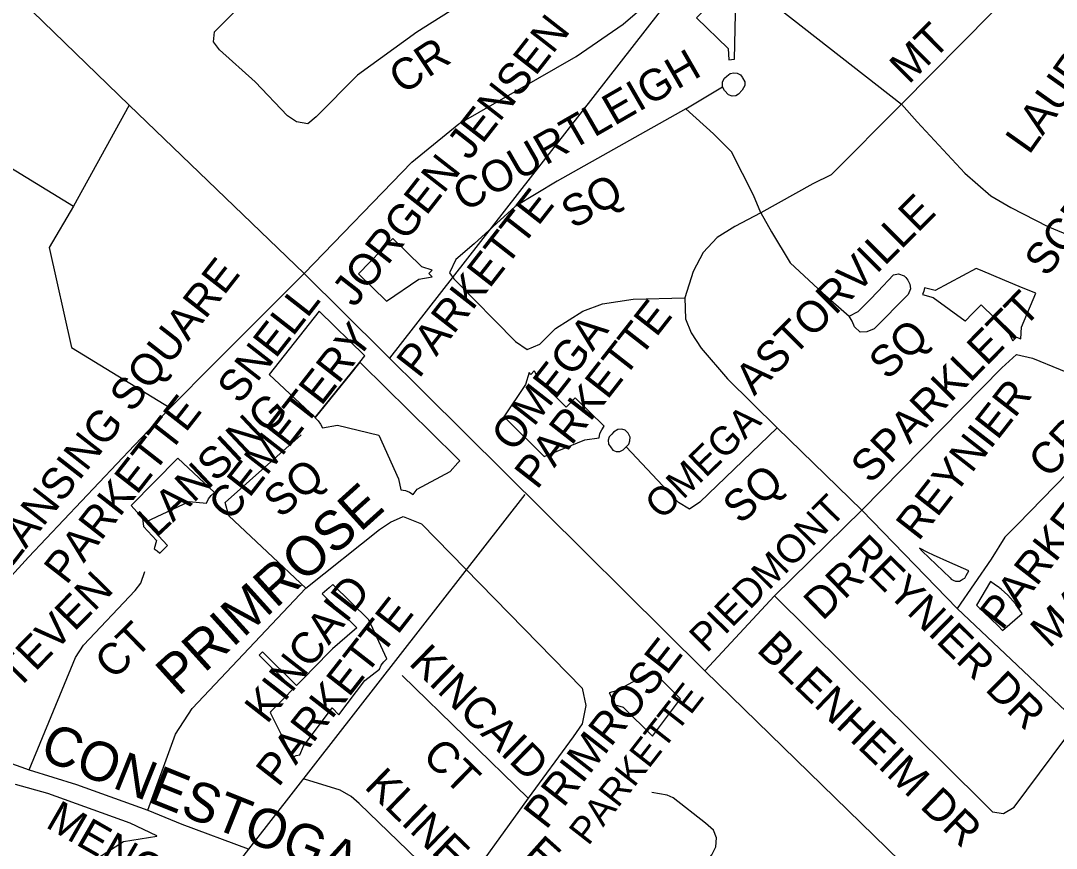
# Model space of a CAD drawing. Extents: x 586326 to 623965, y 4819854 to 4857850.
# Drawn here: x 597005 to 597665, y 4842024 to 4842551 of the extents above; entities that cross this region are included whole.
import ezdxf

# ---------------------------------------------------------------- set-up
doc = ezdxf.new("R2010")
doc.units = 0
for name, color, linetype in [('Cemeteries', 7, 'Continuous'), ('Lots_Concessions', 7, 'Continuous'), ('Major Rds and Hwys', 7, 'Continuous'), ('Minor Rd Lbls', 7, 'Continuous'), ('Minor Rds', 7, 'Continuous'), ('Park Lbls', 7, 'Continuous'), ('Park Outlines', 7, 'Continuous'), ('Private Rds', 7, 'Continuous'), ('Proposed Secondary Rds', 7, 'Continuous'), ('Secondary Rds Lbls', 7, 'Continuous')]:
    doc.layers.add(name, color=color, linetype=linetype)

msp = doc.modelspace()

# ---------------------------------------------------------------- linework, layer by layer
at = {"layer": 'Cemeteries'}
for p, q in [((597195.65, 4842366.51), (597163.67, 4842326.11)), ((597224.72, 4842337.98), (597195.65, 4842366.51)), ((597193.12, 4842298.66), (597221.46, 4842333.92)), ((597221.46, 4842333.92), (597224.72, 4842337.98)), ((597163.67, 4842326.11), (597193.12, 4842298.66))]:
    msp.add_line(p, q, dxfattribs=at)
at = {"layer": 'Lots_Concessions'}
for p, q in [((597240.56, 4842336.41), (597695.16, 4842919.84)), ((596903.63, 4841706.67), (597326.7, 4842249.63))]:
    msp.add_line(p, q, dxfattribs=at)
at = {"layer": 'Major Rds and Hwys'}
for points in [[(597074.54, 4842497.67), (596944.15, 4842623.98)], [(597185.95, 4842390.47), (597254.64, 4842461.43), (597284.51, 4842485.84), (597359.29, 4842528.78), (597389.2, 4842549.19), (597442.43, 4842595.46)], [(597185.95, 4842390.47), (597074.54, 4842497.67)], [(597100.58, 4842304.84), (597128.88, 4842333.22), (597185.95, 4842390.47)], [(597441.26, 4842137.35), (597185.95, 4842390.47)], [(596950.33, 4842095.8), (596963.78, 4842130.29), (596986.58, 4842179.4), (596997.55, 4842195.43), (597010.46, 4842209.79), (597078.05, 4842281.08), (597100.58, 4842304.84)], [(597772.96, 4841813.99), (597673.51, 4841910.93), (597441.26, 4842137.35)]]:
    msp.add_lwpolyline(points, dxfattribs=at)
at = {"layer": 'Minor Rds'}
for points in [[(597298.64, 4842570.16), (597257.81, 4842544.21), (597220.09, 4842516.81), (597193.71, 4842490.3), (597188.3, 4842485.69), (597181.19, 4842487.06), (597175.44, 4842490.98), (597154.72, 4842512.6), (597132.12, 4842532.98), (597128.19, 4842538.09), (597128.81, 4842544.4), (597134.13, 4842549.76), (597195.41, 4842611.09), (597201.07, 4842618.91), (597204.74, 4842627.37), (597224.52, 4842691.95)], [(597566.41, 4842498.25), (597643.25, 4842576.25)], [(597452.4, 4842509.45), (597452.42, 4842512.56), (597453.78, 4842514.86), (597455.31, 4842516.16), (597457.4, 4842517.76), (597459.72, 4842518.34), (597461.85, 4842518.13), (597463.86, 4842516.91), (597465, 4842515.53)], [(597465, 4842515.53), (597465.29, 4842515.18), (597466.65, 4842512.57), (597466.6, 4842510.14), (597464.88, 4842507.15), (597462.59, 4842504.61), (597460.97, 4842503.72), (597458.57, 4842503.43), (597456.21, 4842504.35), (597453.62, 4842507.07), (597452.4, 4842509.45)], [(597429.19, 4842495.43), (597452.4, 4842509.45)], [(597566.41, 4842498.25), (597521.61, 4842453.36), (597510.07, 4842447.52), (597476.89, 4842429.18)], [(597429.19, 4842495.43), (597347.14, 4842449.33), (597320.47, 4842433.06), (597294.35, 4842409.37), (597282.67, 4842399.29), (597278.67, 4842390.92), (597281.37, 4842387.07), (597320.52, 4842347.04), (597328.03, 4842341.94), (597336.21, 4842345.45), (597346.08, 4842355.39), (597363.6, 4842366.44), (597376.12, 4842371.1), (597395.61, 4842374.11), (597428.46, 4842374.85)], [(597476.89, 4842429.18), (597472.12, 4842440.37), (597458.14, 4842467.98), (597446.76, 4842479.37), (597429.19, 4842495.43)], [(597476.89, 4842429.18), (597460.39, 4842420.31), (597449.07, 4842413.31), (597440.2, 4842403.72), (597433.85, 4842391.64), (597428.46, 4842374.85)], [(597476.89, 4842429.18), (597483.67, 4842416.98), (597495.57, 4842397.3), (597516.3, 4842377.92), (597533.21, 4842363.21)], [(597533.21, 4842363.21), (597538.85, 4842366.11), (597546.26, 4842373.7), (597551.47, 4842379.02), (597561.31, 4842389.51), (597564.48, 4842390.26), (597568.1, 4842388.98), (597569.15, 4842387.83)], [(597569.15, 4842387.83), (597569.87, 4842387.04), (597570.59, 4842386.25), (597571.72, 4842383.72), (597572.1, 4842380.61), (597570.79, 4842377.14), (597549.02, 4842355.08), (597544.3, 4842353.34), (597540.14, 4842353.02), (597536.58, 4842356.37), (597535.01, 4842360.12), (597533.21, 4842363.21)], [(597428.46, 4842374.85), (597428.94, 4842361.55), (597432.58, 4842352.56), (597438.79, 4842342.89), (597455.54, 4842323.32), (597487.25, 4842292.19)], [(597541.12, 4842239.57), (597630.43, 4842330.32), (597639.76, 4842338.76), (597649.8, 4842336.44), (597702.72, 4842314.84), (597706.27, 4842312.07), (597707.51, 4842306.35), (597703.79, 4842295.68), (597640.34, 4842230.49), (597632.19, 4842222.34), (597623.46, 4842208.37), (597601.92, 4842176.94)], [(597187.04, 4842189.99), (597138.01, 4842236.12), (597135.69, 4842244.46), (597184.2, 4842287.57)], [(597381.88, 4842288.16), (597380.29, 4842286.45), (597379.55, 4842284.25), (597379.95, 4842281.76), (597381.09, 4842279.92), (597382.57, 4842277.97), (597384.76, 4842277.05), (597387.02, 4842277), (597389.26, 4842278.14), (597391.13, 4842280.08)], [(597391.13, 4842280.08), (597392.72, 4842281.6), (597393.53, 4842283.86), (597393.6, 4842286.19), (597392.38, 4842288.8), (597390.44, 4842290.51), (597388.24, 4842291.22), (597385.72, 4842291.12), (597383.01, 4842289.38), (597381.88, 4842288.16)], [(597487.25, 4842292.19), (597437.98, 4842244.8), (597431.37, 4842240.38), (597424.38, 4842244.46), (597391.13, 4842280.08)], [(597487.25, 4842292.19), (597541.12, 4842239.57)], [(597187.04, 4842189.99), (597233.9, 4842227.35), (597240.91, 4842232.02), (597249.1, 4842235.53), (597260.79, 4842230.85), (597363.11, 4842126.2), (597365.44, 4842115.09), (597363.11, 4842103.4), (597357.26, 4842095.21), (597328.61, 4842056.04)], [(597541.12, 4842239.57), (597485.5, 4842185.09)], [(597541.12, 4842239.57), (597601.92, 4842176.94)], [(597010.98, 4842074.29), (597040.32, 4842145.69), (597045.53, 4842153.55), (597078.43, 4842188.44), (597082.09, 4842193.12), (597084.52, 4842200.65)], [(597086.56, 4842048.44), (597104.1, 4842096.97), (597114.62, 4842113.34), (597187.04, 4842189.99)], [(597485.5, 4842185.09), (597441.26, 4842137.35)], [(597485.5, 4842185.09), (597618.43, 4842053.46), (597624.47, 4842047.38), (597631.31, 4842046.4), (597638.18, 4842050.31), (597678.63, 4842104.53)], [(597601.92, 4842176.94), (597678.63, 4842104.53)], [(597328.61, 4842056.04), (597248.45, 4842134.29)], [(597283.01, 4841992.9), (597220.98, 4842052.72), (597216.02, 4842057.2), (597208.98, 4842061.33), (597186.33, 4842068.31)], [(597328.61, 4842056.04), (597283.01, 4841992.9)], [(597392.87, 4841950.37), (597445.61, 4842020.03), (597448.14, 4842025.19), (597448.71, 4842030.83), (597446.77, 4842035.79), (597441.54, 4842040.27), (597421, 4842056.45), (597417.3, 4842058.15), (597407.45, 4842059.76)]]:
    msp.add_lwpolyline(points, dxfattribs=at)
at = {"layer": 'Park Outlines'}
for points in [[(597453.76, 4842571.42), (597445.05, 4842562.22), (597435.94, 4842553.41), (597456.03, 4842533.73), (597456.47, 4842526.5), (597458.27, 4842526.85), (597460.09, 4842526.97), (597461.02, 4842565.89)], [(597242.53, 4842412.71), (597220.57, 4842390.31), (597238.4, 4842372.83), (597259.04, 4842386.79), (597267.57, 4842388.2), (597265.4, 4842390.34), (597267.53, 4842392.51), (597261.03, 4842394.58)], [(597614.03, 4842393.69), (597587.93, 4842379.51), (597581.13, 4842381.33), (597580.62, 4842379.1), (597579.76, 4842376.97), (597586.62, 4842375.13), (597607, 4842360.2), (597607.14, 4842360.34), (597611.42, 4842364.67), (597617.2, 4842370.53), (597633.9, 4842354.05), (597637.39, 4842347.61), (597639.67, 4842349.92), (597642.48, 4842348.75), (597642.89, 4842356.18), (597651.95, 4842377.82), (597644.04, 4842381.13), (597632.24, 4842386.07), (597616.84, 4842392.52)], [(597221.46, 4842333.92), (597215.73, 4842326.78), (597193.12, 4842298.66), (597192.93, 4842298.42), (597194.89, 4842296.63), (597196.48, 4842294.52), (597197.66, 4842292.14), (597207.24, 4842293.75), (597233.68, 4842287.39), (597246.06, 4842259.54), (597247.69, 4842252.53), (597250.48, 4842252.09), (597253.13, 4842251.11), (597255.54, 4842249.63), (597258.09, 4842252.99), (597278.97, 4842264.34), (597278.97, 4842264.34), (597283.98, 4842269.9), (597285.1, 4842271.14), (597282.83, 4842273.38), (597222.46, 4842332.94)], [(597332.57, 4842328.35), (597330.43, 4842326.18), (597329.22, 4842327.37), (597326.94, 4842319.79), (597313.29, 4842299.02), (597315.46, 4842296.88), (597338.87, 4842273.78), (597364.81, 4842284.37), (597373.83, 4842285.81), (597374.43, 4842288.41), (597375.5, 4842290.86), (597377.01, 4842293.06), (597358.62, 4842311.21), (597352.84, 4842305.36), (597336.06, 4842321.91), (597332.65, 4842328.19)], [(597094.14, 4842212.26), (597098.89, 4842217.03), (597093.29, 4842223.22), (597085.09, 4842232.3), (597112.73, 4842245.13), (597123.88, 4842244.18), (597125.09, 4842246.77), (597126.79, 4842249.08), (597128.92, 4842250.99), (597105.54, 4842272.81), (597075.85, 4842242.52), (597083.09, 4842234.51), (597083.7, 4842229.27), (597091.89, 4842220.23), (597090.44, 4842214.91), (597092.39, 4842213.73)], [(597600.83, 4842194.37), (597602.12, 4842194.39), (597603.41, 4842194.42), (597604.5, 4842195), (597605.81, 4842195.87), (597606.82, 4842196.35), (597607.55, 4842198.09), (597609.26, 4842200.96), (597597.32, 4842206.29), (597586.91, 4842210.92), (597583.14, 4842212.64), (597577.98, 4842215.47), (597579.68, 4842213.59), (597597.41, 4842196.49), (597598.01, 4842195.62), (597599.42, 4842195)], [(597630.79, 4842162.87), (597643.24, 4842173.8), (597639.32, 4842179.49), (597639.07, 4842179.86), (597634.2, 4842185.38), (597629.85, 4842189.25), (597629.14, 4842189.88), (597628.7, 4842190.27), (597626.37, 4842191.88), (597623.07, 4842194.17), (597614.32, 4842179.15), (597628.06, 4842165.88)], [(597204.26, 4842192.25), (597201.94, 4842190.25), (597197.43, 4842186.37), (597219.56, 4842164.67), (597213.31, 4842159.28), (597208.68, 4842155.29), (597204.04, 4842151.3), (597199.78, 4842146.95), (597195.51, 4842142.59), (597191.25, 4842138.24), (597186.98, 4842133.89), (597181.22, 4842128.01), (597159.46, 4842149.34), (597157.33, 4842147.17), (597178.44, 4842126.48), (597179.09, 4842125.84), (597173.33, 4842119.96), (597169.06, 4842115.61), (597164.8, 4842111.26), (597164.37, 4842110.82), (597178.62, 4842082.33), (597180.85, 4842083.22), (597183.19, 4842083.73), (597185.49, 4842089.36), (597203.83, 4842113.69), (597208.13, 4842109.27), (597224.64, 4842131.17), (597234.05, 4842138.34), (597235.16, 4842140.85), (597236.72, 4842143.11), (597238.69, 4842145.02), (597227.15, 4842169.83)], [(597408, 4842137.03), (597384.99, 4842124.49), (597380.36, 4842123.19), (597381.57, 4842120.93), (597382.35, 4842118.48), (597382.69, 4842115.94), (597389.13, 4842114.11), (597407.78, 4842095.7), (597425.74, 4842119.53)]]:
    msp.add_lwpolyline(points, close=True, dxfattribs=at)
msp.add_lwpolyline([(597055.05, 4842018.35), (597071.05, 4842028.45), (597092.08, 4842031.83), (597092.24, 4842032.09), (597075.3, 4842040.2), (597022.79, 4842059.01), (597002.2, 4842064.76)], dxfattribs=at)
at = {"layer": 'Private Rds'}
for points in [[(596874.91, 4842533.71), (597039.02, 4842433.41)], [(597074.54, 4842497.67), (597039.02, 4842433.41)], [(597039.02, 4842433.41), (597023.51, 4842407.06), (597037.83, 4842343.36), (597100.58, 4842304.84)]]:
    msp.add_lwpolyline(points, dxfattribs=at)
at = {"layer": 'Proposed Secondary Rds'}
for points in [[(597442.43, 4842595.46), (597566.41, 4842498.25)], [(597566.41, 4842498.25), (597576.42, 4842486.97), (597606.82, 4842454.41), (597623.42, 4842439.93), (597636.04, 4842432.53), (597659.57, 4842420.42), (597716.15, 4842396.99), (597741.46, 4842385.54), (597761.16, 4842373.4), (597777.55, 4842357.83)], [(596950.33, 4842095.8), (597010.98, 4842074.29)], [(597010.98, 4842074.29), (597041.12, 4842064.94), (597086.56, 4842048.44)], [(597086.56, 4842048.44), (597108.14, 4842039.47), (597150.29, 4842023.88)]]:
    msp.add_lwpolyline(points, dxfattribs=at)

# ---------------------------------------------------------------- texts
at = {"layer": 'Cemeteries'}
for s, p in [('SNELL', (597144.92, 4842306.45)), ('CEMETERY', (597139.21, 4842231.71))]:
    msp.add_text(s, height=20, rotation=52.00002, dxfattribs=at).set_placement(p)
at = {"layer": 'Minor Rd Lbls'}
for s, height, rotation, p in [('LAURIER', 19.998, 54.68834, (597647.73, 4842465.53)), ('MT', 19.998, 44.62554, (597571.02, 4842510.44)), ('CR', 19.998, 33.69009, (597248.78, 4842504.11)), ('COURTLEIGH', 19.998, 29.98166, (597288.3, 4842429.36)), ('SQ', 19.998, 29.98166, (597357.34, 4842418.43)), ('ASTORVILLE', 19.998, 45.00002, (597472.66, 4842311.91)), ('SPARKLETT', 19.998, 45.48911, (597546.58, 4842255.77)), ('SQ', 19.998, 43.99493, (597557.62, 4842321.91)), ('LANSING', 19.998, 43.20471, (597091.57, 4842221.37)), ('OMEGA', 17.998, 44.1104, (597413.85, 4842232.87)), ('CR', 19.998, 47.37186, (597660.25, 4842259.09)), ('MAPLEHURST', 19.998, 43.68681, (597660.47, 4842151.07)), ('SQ', 19.998, 39.9866, (597170.93, 4842233.96)), ('SQ', 19.998, 40.98584, (597463.67, 4842230.06)), ('PRIMROSE', 25.002, 42.07972, (597105.91, 4842120.57)), ('PIEDMONT', 17.998, 45.35086, (597442.43, 4842148.07)), ('REYNIER DR', 19.602, 315.48971, (597530.74, 4842211.8)), ('STEVEN', 19.998, 45.61706, (596990.81, 4842111.9)), ('DR', 19.998, 44.029, (597516.1, 4842168.68)), ('CT', 19.998, 44.37985, (597064.73, 4842130.91)), ('BLENHEIM DR', 19.998, 316.2276, (597473.48, 4842150.1)), ('KINCAID', 19.998, 315.67406, (597251.98, 4842141.58)), ('CT', 19.998, 315.67406, (597260.39, 4842082)), ('KLINE', 19.998, 315.89519, (597223.64, 4842062.87)), ('MENOKE', 19.998, 330.09872, (597020.58, 4842038.05)), ('EGRET', 19.998, 318.19956, (597324.57, 4842018.85))]:
    msp.add_text(s, height=height, rotation=rotation, dxfattribs=at).set_placement(p)
at = {"layer": 'Park Lbls'}
for s, height, p in [('JORGEN JENSEN', 19.992, (597218.06, 4842368.22)), ('SCRIBNER', 19.992, (597658.95, 4842387.48)), ('PARKETTE', 19.992, (597259.13, 4842323)), ('LANSING SQUARE', 19.992, (596999.56, 4842202.77)), ('PARKETTE', 19.992, (597334.29, 4842252.14)), ('OMEGA', 19.992, (597319.44, 4842275.87)), ('REYNIER', 19.992, (597577.24, 4842219.33)), ('PARKETTE', 19.992, (597034.62, 4842191.44)), ('PARKETTE', 19.992, (597630.45, 4842162.5)), ('KINCAID', 19.992, (597162.37, 4842102.77)), ('PARKETTE', 19.992, (597169.61, 4842062.58)), ('PRIMROSE', 19.992, (597340.11, 4842035.51)), ('PARKETTE', 17.141, (597366.96, 4842025.3))]:
    msp.add_text(s, height=height, rotation=52.00002, dxfattribs=at).set_placement(p)
at = {"layer": 'Secondary Rds Lbls'}
msp.add_text('CONESTOGA', height=25.002, rotation=338.19861, dxfattribs=at).set_placement((597016.52, 4842081.78))

doc.saveas('drawing.dxf')
